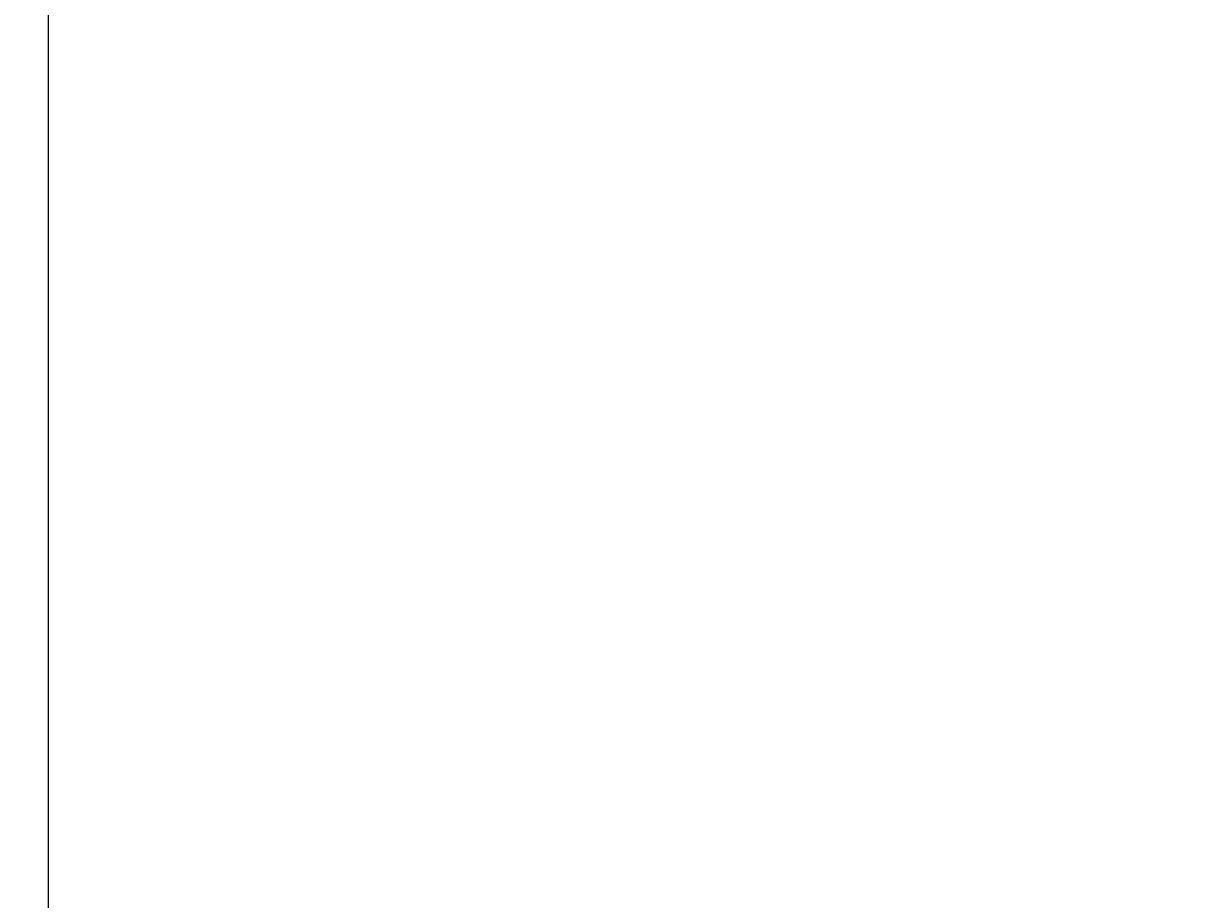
# Model space of a CAD drawing. Header units: millimetres. Extents: x -20950785 to 389010297, y -11535949 to 14056629.
# Tile 392 of 654: x 15824362 to 16037612, y -1898501 to -1740959. Entities that reach past the tile are written whole.
import ezdxf

# ---------------------------------------------------------------- set-up
doc = ezdxf.new("R2010")
doc.units = ezdxf.units.MM
doc.header["$LTSCALE"] = 60
doc.header["$MEASUREMENT"] = 0
doc.layers.add('TEXT', color=7, linetype='Continuous')

msp = doc.modelspace()

# ---------------------------------------------------------------- linework, layer by layer
at = {"color": 7, "linetype": 'Continuous', "lineweight": 9, "ltscale": 2}
msp.add_line((15828769, -793494.5), (15828769, -3050814), dxfattribs=at)

# ---------------------------------------------------------------- texts
at = {"linetype": 'Continuous', "lineweight": 9, "insert": (15409101.88, -1786309.28), "char_height": 1915.15152, "width": 72153.3279, "attachment_point": 1}
msp.add_mtext('\\pi7448.80773;{\\fTimes New Roman|b0|i0|c0|p18;\\LCertified that the boring details  shown are correct.}', dxfattribs=at)
at = {"layer": 'TEXT', "linetype": 'Continuous', "lineweight": 9, "char_height": 1300, "attachment_point": 1}
for s, insert, width in [('\\pi2427.77062;{\\fTimes New Roman|b0|i0|c0|p18;\\LELEVATION OF PIER \\P\\pi3593.74034;ALONG CURRENT \\P\\pi6498.82325;DIRECTION  }', (15360275.45, -1757012.17), 23280.4872), ('\\pi1974.11068;{\\fTimes New Roman|b0|i0|c0|p18;\\LELEVATION OF PIER \\P\\pi3681.82517;ALONG TRAFFIC  \\P\\pi6045.16331;DIRECTION  }', (15380917.89, -1757464.88), 22373.1673)]:
    msp.add_mtext(s, dxfattribs=dict(at, insert=insert, width=width))

doc.saveas('drawing.dxf')
